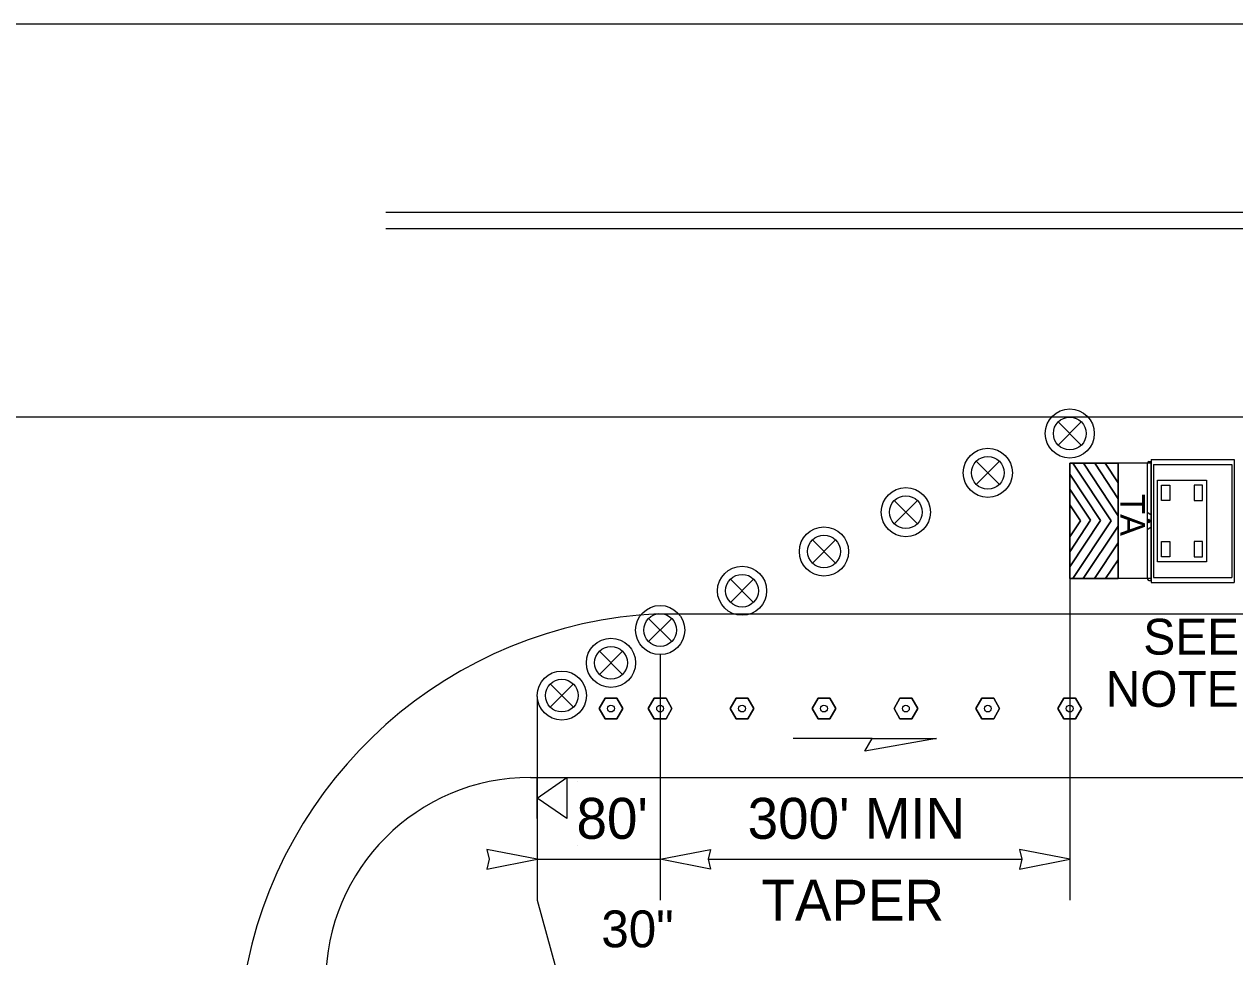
# Model space of a CAD drawing. Extents: x 99958 to 100176, y 99935 to 100011.
# Drawn here: x 100043.643 to 100046.007, y 99973.722 to 99975.544 of the extents above; entities that cross this region are included whole.
import ezdxf

# ---------------------------------------------------------------- set-up
doc = ezdxf.new("R2010")
doc.units = 0
for name, color, linetype in [('RD_ED_ShoulderPavedEdge', 7, 'Continuous'), ('RD_MK_LineDblYellowCenter', 7, 'Continuous'), ('RD_MK_LineEdgeWhite', 7, 'Continuous'), ('RD_MK_LineEdgeYellow', 7, 'Continuous'), ('RD_MK_LineLane', 7, 'Continuous'), ('TR_SN_ConstructionSigns', 7, 'Continuous'), ('TR_WZ_PortableSignMountBlk-Wht', 7, 'Continuous'), ('TR_WZ_TrafficSafetyDrum', 7, 'Continuous'), ('TR_WZ_TransportableAttenuator', 7, 'Continuous'), ('TR_WZ_TubularMarker', 7, 'Continuous'), ('TR_WZ_WorkZoneDetails', 7, 'Continuous'), ('TR_WZ_WorkZoneTextCurrent', 7, 'Continuous')]:
    doc.layers.add(name, color=color, linetype=linetype)

msp = doc.modelspace()

# ---------------------------------------------------------------- linework, layer by layer
at = {"layer": 'RD_ED_ShoulderPavedEdge'}
msp.add_line((100044.6319, 99974.0725), (100047.555, 99974.0725), dxfattribs=at)
msp.add_arc((100044.6319, 99973.6725), 0.4, 90, 180, dxfattribs=at)
at = {"layer": 'RD_MK_LineDblYellowCenter'}
for p, q in [((100047.555, 99975.1765), (100044.3495, 99975.1765)), ((100047.555, 99975.1445), (100044.3495, 99975.1445))]:
    msp.add_line(p, q, dxfattribs=at)
at = {"layer": 'RD_MK_LineEdgeWhite'}
msp.add_arc((100044.9219, 99973.5319), 0.8615, 92.6555, 170.6116, dxfattribs=at)
at = {"layer": 'RD_MK_LineEdgeYellow'}
msp.add_line((100044.8819, 99974.3925), (100047.555, 99974.3925), dxfattribs=at)
at = {"layer": 'RD_MK_LineLane'}
for points in [[(100047.555, 99975.5445), (100040.32, 99975.5445)], [(100047.555, 99974.7765), (100040.32, 99974.7765)]]:
    msp.add_lwpolyline(points, dxfattribs=at)
at = {"layer": 'TR_WZ_PortableSignMountBlk-Wht'}
msp.add_line((100044.645, 99973.9923), (100044.645, 99974.0723), dxfattribs=at)
msp.add_lwpolyline([(100044.645, 99974.0322), (100044.7025, 99974.0723), (100044.7025, 99973.9923)], close=True, dxfattribs=at)
at = {"layer": 'TR_WZ_TrafficSafetyDrum'}
for p, q in [((100045.7076, 99974.7671), (100045.6623, 99974.7218)), ((100045.6623, 99974.7671), (100045.7076, 99974.7218)), ((100045.5476, 99974.6903), (100045.5023, 99974.645)), ((100045.5023, 99974.6903), (100045.5476, 99974.645)), ((100045.3876, 99974.6135), (100045.3423, 99974.5682)), ((100045.3423, 99974.6135), (100045.3876, 99974.5682)), ((100045.2276, 99974.5367), (100045.1823, 99974.4914)), ((100045.1823, 99974.5367), (100045.2276, 99974.4914)), ((100045.0676, 99974.4599), (100045.0223, 99974.4146)), ((100045.0223, 99974.4599), (100045.0676, 99974.4146)), ((100044.9076, 99974.3831), (100044.8623, 99974.3378)), ((100044.8623, 99974.3831), (100044.9076, 99974.3378)), ((100044.7663, 99974.3191), (100044.8116, 99974.2738)), ((100044.8116, 99974.3191), (100044.7663, 99974.2738)), ((100044.6703, 99974.2551), (100044.7156, 99974.2098)), ((100044.7156, 99974.2551), (100044.6703, 99974.2098))]:
    msp.add_line(p, q, dxfattribs=at)
for centre, radius in [((100045.685, 99974.7445), 0.048), ((100045.685, 99974.7445), 0.048), ((100045.685, 99974.7445), 0.032), ((100045.525, 99974.6677), 0.048), ((100045.525, 99974.6677), 0.048), ((100045.525, 99974.6677), 0.032), ((100045.365, 99974.5909), 0.048), ((100045.365, 99974.5909), 0.048), ((100045.365, 99974.5909), 0.032), ((100045.205, 99974.5141), 0.048), ((100045.205, 99974.5141), 0.048), ((100045.205, 99974.5141), 0.032), ((100045.045, 99974.4373), 0.048), ((100045.045, 99974.4373), 0.048), ((100045.045, 99974.4373), 0.032), ((100044.885, 99974.3605), 0.048), ((100044.885, 99974.3605), 0.048), ((100044.885, 99974.3605), 0.032), ((100044.789, 99974.2964), 0.048), ((100044.789, 99974.2964), 0.048), ((100044.789, 99974.2964), 0.032), ((100044.693, 99974.2324), 0.048), ((100044.693, 99974.2324), 0.048), ((100044.693, 99974.2324), 0.032)]:
    msp.add_circle(centre, radius, dxfattribs=at)
at = {"layer": 'TR_WZ_TransportableAttenuator'}
for p, q in [((100045.8437, 99974.6937), (100046.0062, 99974.6937)), ((100045.8437, 99974.6937), (100045.8437, 99974.4537)), ((100046.0062, 99974.6937), (100046.0062, 99974.4537)), ((100045.766, 99974.5739), (100045.6912, 99974.6866)), ((100045.6912, 99974.6866), (100045.7116, 99974.6866)), ((100045.6912, 99974.6866), (100045.766, 99974.5739)), ((100045.7116, 99974.6866), (100045.6912, 99974.6866)), ((100045.7116, 99974.6866), (100045.7793, 99974.5838)), ((100045.7793, 99974.5838), (100045.7116, 99974.6866)), ((100045.7793, 99974.6171), (100045.7337, 99974.6866)), ((100045.7337, 99974.6866), (100045.7541, 99974.6866)), ((100045.7541, 99974.6866), (100045.7337, 99974.6866)), ((100045.7337, 99974.6866), (100045.7793, 99974.6171)), ((100045.7541, 99974.6866), (100045.7793, 99974.6484)), ((100045.7793, 99974.6484), (100045.7541, 99974.6866)), ((100045.7793, 99974.4613), (100045.7793, 99974.6866)), ((100045.8437, 99974.6866), (100045.7793, 99974.6866)), ((100045.8361, 99974.6824), (100045.8361, 99974.4649)), ((100045.8396, 99974.6897), (100045.8432, 99974.6897)), ((100045.8432, 99974.6897), (100045.8432, 99974.4576)), ((100045.8437, 99974.6862), (100045.8437, 99974.4613)), ((100045.8483, 99974.6841), (100045.8483, 99974.4633)), ((100045.8483, 99974.6841), (100046.0016, 99974.6841)), ((100046.0016, 99974.6841), (100046.0016, 99974.4633)), ((100045.685, 99974.6651), (100045.7451, 99974.5746)), ((100045.685, 99974.636), (100045.685, 99974.6651)), ((100045.7451, 99974.5746), (100045.685, 99974.6651)), ((100045.685, 99974.6651), (100045.685, 99974.636)), ((100045.7793, 99974.6484), (100045.7793, 99974.6171)), ((100045.7793, 99974.6171), (100045.7793, 99974.6484)), ((100045.7258, 99974.5749), (100045.685, 99974.636)), ((100045.685, 99974.636), (100045.7258, 99974.5749)), ((100045.685, 99974.605), (100045.7058, 99974.574)), ((100045.685, 99974.5426), (100045.685, 99974.605)), ((100045.7058, 99974.574), (100045.685, 99974.605)), ((100045.685, 99974.605), (100045.685, 99974.5426)), ((100045.685, 99974.5135), (100045.7258, 99974.5749)), ((100045.7258, 99974.5749), (100045.685, 99974.5135)), ((100045.7451, 99974.5746), (100045.685, 99974.484)), ((100045.685, 99974.484), (100045.7451, 99974.5746)), ((100045.7793, 99974.5838), (100045.7793, 99974.5638)), ((100045.7793, 99974.5638), (100045.7793, 99974.5838)), ((100045.8361, 99974.5906), (100045.8432, 99974.5861)), ((100045.8396, 99974.577), (100045.8396, 99974.5703)), ((100045.7058, 99974.574), (100045.685, 99974.5426)), ((100045.685, 99974.5426), (100045.7058, 99974.574)), ((100045.6911, 99974.4611), (100045.766, 99974.5739)), ((100045.766, 99974.5739), (100045.6911, 99974.4611)), ((100045.7793, 99974.5638), (100045.7112, 99974.4611)), ((100045.7112, 99974.4611), (100045.7793, 99974.5638)), ((100045.8361, 99974.5568), (100045.8432, 99974.5613)), ((100045.838, 99974.5737), (100045.8413, 99974.5737)), ((100045.7332, 99974.4611), (100045.7793, 99974.5306)), ((100045.7793, 99974.5306), (100045.7332, 99974.4611)), ((100045.7793, 99974.5306), (100045.7793, 99974.4974)), ((100045.7793, 99974.4974), (100045.7793, 99974.5306)), ((100045.685, 99974.484), (100045.685, 99974.5135)), ((100045.685, 99974.5135), (100045.685, 99974.484)), ((100045.7793, 99974.4974), (100045.7548, 99974.4611)), ((100045.7548, 99974.4611), (100045.7793, 99974.4974)), ((100045.7112, 99974.4611), (100045.6911, 99974.4611)), ((100045.6911, 99974.4611), (100045.7112, 99974.4611)), ((100045.7548, 99974.4611), (100045.7332, 99974.4611)), ((100045.7332, 99974.4611), (100045.7548, 99974.4611)), ((100045.8437, 99974.4613), (100045.7793, 99974.4613)), ((100045.8396, 99974.4576), (100045.8432, 99974.4576)), ((100045.8483, 99974.4633), (100046.0016, 99974.4633)), ((100045.8437, 99974.4537), (100046.0062, 99974.4537))]:
    msp.add_line(p, q, dxfattribs=at)
for points in [[(100045.7793, 99974.4611), (100045.685, 99974.4611), (100045.685, 99974.6866), (100045.7793, 99974.6866)], [(100045.8563, 99974.6537), (100045.9523, 99974.6537), (100045.9523, 99974.4937), (100045.8563, 99974.4937)], [(100045.8643, 99974.6437), (100045.8803, 99974.6437), (100045.8803, 99974.6137), (100045.8643, 99974.6137)], [(100045.9443, 99974.6437), (100045.9283, 99974.6437), (100045.9283, 99974.6137), (100045.9443, 99974.6137)], [(100045.8643, 99974.5337), (100045.8803, 99974.5337), (100045.8803, 99974.5037), (100045.8643, 99974.5037)], [(100045.9443, 99974.5337), (100045.9283, 99974.5337), (100045.9283, 99974.5037), (100045.9443, 99974.5037)]]:
    msp.add_lwpolyline(points, close=True, dxfattribs=at)
msp.add_lwpolyline([(100045.7793, 99974.6866), (100045.685, 99974.6866), (100045.685, 99974.4611), (100045.7793, 99974.4613)], dxfattribs=at)
for centre, major_axis, start_param, end_param in [((100045.8396, 99974.6824), (0, 0.00732), 6.283185, 7.853982), ((100045.8396, 99974.4649), (0, -0.00732), 4.712389, 6.283185)]:
    msp.add_ellipse(centre, major_axis=major_axis, ratio=0.481608, start_param=start_param, end_param=end_param, dxfattribs=at)
msp.add_ellipse((100045.8396, 99974.5737), major_axis=(0, -0.00338), ratio=0.481608, dxfattribs=at)
at = {"layer": 'TR_WZ_TubularMarker'}
for points in [[(100044.7659, 99974.2071), (100044.7774, 99974.2271), (100044.8005, 99974.2271), (100044.8121, 99974.2071), (100044.8005, 99974.1871), (100044.7774, 99974.1871)], [(100044.8619, 99974.2071), (100044.8734, 99974.2271), (100044.8965, 99974.2271), (100044.9081, 99974.2071), (100044.8965, 99974.1871), (100044.8734, 99974.1871)], [(100045.0219, 99974.2071), (100045.0334, 99974.2271), (100045.0565, 99974.2271), (100045.0681, 99974.2071), (100045.0565, 99974.1871), (100045.0334, 99974.1871)], [(100045.1819, 99974.2071), (100045.1934, 99974.2271), (100045.2165, 99974.2271), (100045.2281, 99974.2071), (100045.2165, 99974.1871), (100045.1934, 99974.1871)], [(100045.3419, 99974.2071), (100045.3534, 99974.2271), (100045.3765, 99974.2271), (100045.3881, 99974.2071), (100045.3765, 99974.1871), (100045.3534, 99974.1871)], [(100045.5019, 99974.2071), (100045.5134, 99974.2271), (100045.5365, 99974.2271), (100045.5481, 99974.2071), (100045.5365, 99974.1871), (100045.5134, 99974.1871)], [(100045.6619, 99974.2071), (100045.6734, 99974.2271), (100045.6965, 99974.2271), (100045.7081, 99974.2071), (100045.6965, 99974.1871), (100045.6734, 99974.1871)]]:
    msp.add_lwpolyline(points, close=True, dxfattribs=at)
for points in [[(100044.7774, 99974.1871), (100044.8005, 99974.1871), (100044.8121, 99974.2071), (100044.8005, 99974.2271), (100044.7774, 99974.2271), (100044.7659, 99974.2071), (100044.7774, 99974.1871)], [(100044.8734, 99974.1871), (100044.8965, 99974.1871), (100044.9081, 99974.2071), (100044.8965, 99974.2271), (100044.8734, 99974.2271), (100044.8619, 99974.2071), (100044.8734, 99974.1871)], [(100045.0334, 99974.1871), (100045.0565, 99974.1871), (100045.0681, 99974.2071), (100045.0565, 99974.2271), (100045.0334, 99974.2271), (100045.0219, 99974.2071), (100045.0334, 99974.1871)], [(100045.1934, 99974.1871), (100045.2165, 99974.1871), (100045.2281, 99974.2071), (100045.2165, 99974.2271), (100045.1934, 99974.2271), (100045.1819, 99974.2071), (100045.1934, 99974.1871)], [(100045.3534, 99974.1871), (100045.3765, 99974.1871), (100045.3881, 99974.2071), (100045.3765, 99974.2271), (100045.3534, 99974.2271), (100045.3419, 99974.2071), (100045.3534, 99974.1871)], [(100045.5134, 99974.1871), (100045.5365, 99974.1871), (100045.5481, 99974.2071), (100045.5365, 99974.2271), (100045.5134, 99974.2271), (100045.5019, 99974.2071), (100045.5134, 99974.1871)], [(100045.6734, 99974.1871), (100045.6965, 99974.1871), (100045.7081, 99974.2071), (100045.6965, 99974.2271), (100045.6734, 99974.2271), (100045.6619, 99974.2071), (100045.6734, 99974.1871)]]:
    msp.add_lwpolyline(points, dxfattribs=at)
for centre in [(100044.789, 99974.2071), (100044.885, 99974.2071), (100045.045, 99974.2071), (100045.205, 99974.2071), (100045.365, 99974.2071), (100045.525, 99974.2071), (100045.685, 99974.2071)]:
    msp.add_circle(centre, 0.00667, dxfattribs=at)
at = {"layer": 'TR_WZ_WorkZoneDetails'}
for p, q in [((100045.685, 99974.4611), (100045.685, 99973.8325)), ((100044.885, 99974.3125), (100044.885, 99973.8325)), ((100044.645, 99974.2307), (100044.645, 99973.8325)), ((100045.2992, 99974.1488), (100045.1449, 99974.1488)), ((100044.7227, 99974.0646), (100044.7227, 99974.0646)), ((100044.7227, 99973.9403), (100044.7227, 99973.9403)), ((100044.645, 99973.9125), (100044.885, 99973.9125)), ((100044.9787, 99973.9125), (100045.5912, 99973.9125)), ((100044.645, 99973.8325), (100044.6812, 99973.6995))]:
    msp.add_line(p, q, dxfattribs=at)
for points in [[(100045.425, 99974.1488), (100045.285, 99974.1241), (100045.2992, 99974.1488)], [(100044.645, 99973.9125), (100044.5467, 99973.9317), (100044.5513, 99973.9125), (100044.5467, 99973.8932)], [(100044.885, 99973.9125), (100044.9832, 99973.9317), (100044.9787, 99973.9125), (100044.9832, 99973.8932)], [(100045.685, 99973.9125), (100045.5867, 99973.9317), (100045.5912, 99973.9125), (100045.5867, 99973.8932)]]:
    msp.add_lwpolyline(points, close=True, dxfattribs=at)

# ---------------------------------------------------------------- texts
at = {"layer": 'TR_SN_ConstructionSigns'}
msp.add_text('30"', height=0.072, rotation=360, dxfattribs=at).set_placement((100044.7702, 99973.7405))
at = {"layer": 'TR_WZ_TransportableAttenuator'}
msp.add_text('TA', height=0.048, rotation=270, dxfattribs=at).set_placement((100045.7837, 99974.6263))
at = {"layer": 'TR_WZ_WorkZoneTextCurrent'}
for s, height, p in [('SEE', 0.07, (100045.8286, 99974.3125)), ('NOTE 4', 0.07, (100045.755, 99974.2105)), ("80'", 0.08, (100044.7217, 99973.9525)), ("300' MIN", 0.08, (100045.0559, 99973.9525)), ('TAPER', 0.08, (100045.0829, 99973.7925))]:
    msp.add_text(s, height=height, dxfattribs=at).set_placement(p)

doc.saveas('drawing.dxf')
